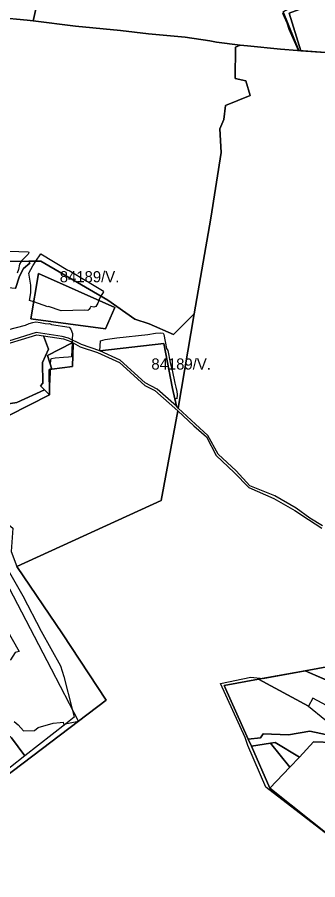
# Model space of a CAD drawing. Extents: x -477304 to -465429, y -1159113 to -1149210.
# Drawn here: x -473848 to -473443, y -1156274 to -1155111 of the extents above; entities that cross this region are included whole.
import ezdxf

# ---------------------------------------------------------------- set-up
doc = ezdxf.new("R2010")
doc.units = 0
for name, color, linetype in [('BPEJ_s', 7, 'Continuous'), ('PUPFL_s', 7, 'Continuous'), ('trav_porost_s', 7, 'Continuous')]:
    doc.layers.add(name, color=color, linetype=linetype)

msp = doc.modelspace()

# ---------------------------------------------------------------- linework, layer by layer
at = {"layer": 'BPEJ_s'}
for points in [[(-473432.75, -1155158.36), (-473468.65, -1155155.71), (-473468.89, -1155155.69), (-473481.61, -1155127.33), (-473484.37, -1155118.83), (-473490.12, -1155105.72), (-473489.05, -1155105.1), (-473489.74, -1155103.39), (-473390.35, -1155048.64)], [(-473432.75, -1155158.36), (-473468.65, -1155155.71), (-473468.89, -1155155.69), (-473481.61, -1155127.33), (-473484.37, -1155118.83), (-473490.12, -1155105.72), (-473489.05, -1155105.1), (-473489.74, -1155103.39), (-473390.35, -1155048.64)], [(-473858.61, -1155426.52), (-473846.1, -1155426.83), (-473833.1, -1155427.15), (-473832.67, -1155428.43), (-473833.52, -1155430.56), (-473842.77, -1155440.01), (-473842.88, -1155440.12), (-473845.22, -1155443.74), (-473846.5, -1155450.97), (-473848.41, -1155455.93)], [(-473858.61, -1155426.52), (-473846.1, -1155426.83), (-473833.1, -1155427.15), (-473832.67, -1155428.43), (-473833.52, -1155430.56), (-473842.77, -1155440.01), (-473842.88, -1155440.12), (-473845.22, -1155443.74), (-473846.5, -1155450.97), (-473848.41, -1155455.93)], [(-473805.88, -1155501.15), (-473806.73, -1155501.36), (-473826, -1155494.66), (-473831.83, -1155492.63), (-473829.7, -1155482.44), (-473829.7, -1155472.23), (-473832.67, -1155456.07), (-473827.15, -1155445.87), (-473822.98, -1155439.77), (-473816.22, -1155429.87), (-473779.94, -1155452.03), (-473778.24, -1155452.46), (-473754.42, -1155466.92), (-473751.02, -1155468.41), (-473733.16, -1155479.46), (-473731.88, -1155481.16), (-473735.3, -1155487.1), (-473737.13, -1155490.29), (-473737.99, -1155492.62), (-473739.33, -1155496.26), (-473742.3, -1155501.15), (-473745.07, -1155501.79), (-473748.89, -1155500.94), (-473750.08, -1155502.91), (-473751.45, -1155505.19), (-473753.15, -1155506.26), (-473757.4, -1155505.83), (-473788.87, -1155506.68), (-473805.88, -1155501.15)], [(-473861.38, -1155532.62), (-473836.93, -1155526.03), (-473832.25, -1155523.9), (-473826.98, -1155522.53), (-473823.32, -1155521.57), (-473817.25, -1155522.68), (-473810.56, -1155523.9), (-473806.31, -1155524.33), (-473804.6, -1155523.9), (-473802.05, -1155525.18), (-473778.24, -1155529.01), (-473775.9, -1155531.56), (-473773.56, -1155537.3), (-473773.92, -1155546), (-473774.01, -1155547.99), (-473774.06, -1155549.13), (-473774.1, -1155550.07), (-473774.89, -1155568.85), (-473779.09, -1155569.2), (-473785.93, -1155569.77), (-473796.95, -1155570.68), (-473802.05, -1155571.32), (-473802.69, -1155571.96), (-473803.33, -1155572.81), (-473803.67, -1155579.15), (-473801.78, -1155585.35), (-473803.85, -1155585.61), (-473804.18, -1155603.64), (-473804.99, -1155604.45), (-473804.92, -1155620.25), (-473811.57, -1155613.46), (-473848.69, -1155630.39)], [(-473836.93, -1155526.03), (-473832.25, -1155523.9), (-473826.98, -1155522.53), (-473823.32, -1155521.57), (-473817.25, -1155522.68), (-473810.56, -1155523.9), (-473806.31, -1155524.33), (-473804.6, -1155523.9), (-473802.05, -1155525.18), (-473778.24, -1155529.01), (-473775.9, -1155531.56), (-473773.56, -1155537.3), (-473773.92, -1155546), (-473774.01, -1155547.99), (-473774.06, -1155549.13), (-473774.1, -1155550.07), (-473774.89, -1155568.85), (-473779.09, -1155569.2), (-473785.93, -1155569.77), (-473796.95, -1155570.68), (-473802.05, -1155571.32), (-473802.69, -1155571.96), (-473803.33, -1155572.81), (-473803.67, -1155579.15), (-473801.78, -1155585.35), (-473803.85, -1155585.61), (-473804.18, -1155603.64), (-473804.99, -1155604.45), (-473804.92, -1155620.25), (-473811.57, -1155613.46), (-473848.69, -1155630.39)], [(-473861.38, -1155532.62), (-473836.93, -1155526.03)], [(-473659.55, -1155612.56), (-473675.69, -1155603.7), (-473709.22, -1155573.49), (-473736.85, -1155560.83), (-473735.71, -1155547.08), (-473729.76, -1155545.38), (-473713.81, -1155543.25), (-473671.92, -1155538.79), (-473661.71, -1155537.09), (-473655.12, -1155536.45), (-473654.85, -1155536.48), (-473651.51, -1155536.88), (-473650.44, -1155538.58), (-473646.83, -1155557.71), (-473645.34, -1155560.27), (-473642.15, -1155576.43), (-473639.17, -1155586.63), (-473635.77, -1155604.49), (-473634.37, -1155609.69), (-473632.8, -1155615.55), (-473632.37, -1155619.8), (-473633.22, -1155625.55), (-473635.86, -1155624.98), (-473633.67, -1155635.53), (-473659.55, -1155612.56)], [(-473903.23, -1155778.07), (-473895.94, -1155789.59), (-473893.09, -1155795.66), (-473892.41, -1155797.11), (-473867.73, -1155843.89), (-473840.46, -1155891.14), (-473816.01, -1155938.63), (-473789.68, -1155985.64), (-473785.41, -1156000), (-473774.08, -1156043.98), (-473771.25, -1156054.95), (-473782.46, -1156063.7), (-473837.96, -1156107.01)], [(-473867.73, -1155843.89), (-473840.46, -1155891.14), (-473816.01, -1155938.63), (-473789.68, -1155985.64), (-473785.41, -1156000), (-473774.08, -1156043.98), (-473771.25, -1156054.95), (-473782.46, -1156063.7), (-473837.96, -1156107.01), (-473896.46, -1156152.66)], [(-474019.46, -1155874.19), (-474014.38, -1155904.53), (-474001.47, -1155932.28), (-474000.27, -1155934.87), (-473984.91, -1155953.04), (-473977.97, -1155961.25), (-473951.73, -1155977.76), (-473941.57, -1155991.31), (-473941.42, -1155999.74), (-473941.42, -1156000), (-473942.33, -1156000), (-473933.63, -1156010.28), (-473925.1, -1156020.36), (-473924.07, -1156021.58), (-473918.1, -1156028.62), (-473893.16, -1156049.89), (-473882.42, -1156059.05), (-473856.09, -1156082.45), (-473837.96, -1156107.01)], [(-473411.31, -1156227.52), (-473513.19, -1156149.22), (-473537.06, -1156093.04), (-473540.85, -1156082.27), (-473574.32, -1156009.5), (-473533.36, -1156000.7), (-473516.79, -1156002.57), (-473460.12, -1155992.22), (-473432.24, -1156004.24)], [(-473411.31, -1156227.52), (-473513.19, -1156149.22), (-473537.06, -1156093.04), (-473540.85, -1156082.27), (-473574.32, -1156009.5), (-473533.36, -1156000.7), (-473516.79, -1156002.57), (-473460.12, -1155992.22), (-473432.24, -1156004.24)], [(-473837.96, -1156107.01), (-473856.09, -1156082.45)], [(-473837.96, -1156107.01), (-473896.46, -1156152.66)]]:
    msp.add_lwpolyline(points, dxfattribs=at)
for points in [[(-473739.33, -1155496.26), (-473742.3, -1155501.15), (-473745.07, -1155501.79), (-473748.89, -1155500.94), (-473750.08, -1155502.91), (-473751.45, -1155505.19), (-473753.15, -1155506.26), (-473757.4, -1155505.83), (-473788.87, -1155506.68), (-473805.88, -1155501.15), (-473806.73, -1155501.36), (-473826, -1155494.66), (-473831.83, -1155492.63), (-473829.7, -1155482.44), (-473829.7, -1155472.23), (-473832.67, -1155456.07), (-473827.15, -1155445.87), (-473822.98, -1155439.77), (-473816.22, -1155429.87), (-473779.94, -1155452.03), (-473778.24, -1155452.46), (-473754.42, -1155466.92), (-473751.02, -1155468.41), (-473733.16, -1155479.46), (-473731.88, -1155481.16), (-473735.3, -1155487.1), (-473737.13, -1155490.29), (-473737.99, -1155492.62)], [(-473632.37, -1155619.8), (-473633.22, -1155625.55), (-473635.86, -1155624.98), (-473633.67, -1155635.53), (-473659.55, -1155612.56), (-473675.69, -1155603.7), (-473709.22, -1155573.49), (-473736.85, -1155560.83), (-473735.71, -1155547.08), (-473729.76, -1155545.38), (-473713.81, -1155543.25), (-473671.92, -1155538.79), (-473661.71, -1155537.09), (-473655.12, -1155536.45), (-473654.85, -1155536.48), (-473651.51, -1155536.88), (-473650.44, -1155538.58), (-473646.83, -1155557.71), (-473645.34, -1155560.27), (-473642.15, -1155576.43), (-473639.17, -1155586.63), (-473635.77, -1155604.49), (-473634.37, -1155609.69), (-473632.8, -1155615.55)]]:
    msp.add_lwpolyline(points, close=True, dxfattribs=at)
at = {"layer": 'PUPFL_s'}
for points in [[(-473390.35, -1155048.64), (-473489.74, -1155103.39), (-473468.65, -1155155.71), (-473470.36, -1155155.57), (-473493.08, -1155153.74), (-473537.63, -1155149.54), (-473547.8, -1155148.31), (-473579.69, -1155144.48), (-473588.49, -1155142.49), (-473621.67, -1155137.59), (-473671.35, -1155133.39), (-473709.16, -1155128.63), (-473769.57, -1155123.1), (-473826.55, -1155115.89), (-473787.7, -1154943.82), (-473785.88, -1154935.82), (-473600.55, -1154965.92), (-473499.94, -1154983.67), (-473495.04, -1154811.48), (-473484.02, -1154806.92), (-473413.02, -1154784.01)], [(-473873.33, -1155111.01), (-473834.66, -1155114.86), (-473826.55, -1155115.89), (-473769.57, -1155123.1), (-473709.16, -1155128.63), (-473671.35, -1155133.39), (-473621.67, -1155137.59), (-473588.49, -1155142.49), (-473579.69, -1155144.48), (-473547.8, -1155148.31), (-473553.78, -1155151.17), (-473554.14, -1155193.25), (-473539.79, -1155196.77), (-473534.29, -1155216.22), (-473567.38, -1155230.02), (-473569.44, -1155248.66), (-473575.06, -1155261.55), (-473573.27, -1155293.08), (-473586.94, -1155381.95), (-473609.64, -1155510.66), (-473637.69, -1155538.72), (-473670.48, -1155524.15), (-473689.77, -1155517.83), (-473726.26, -1155492.39), (-473816.42, -1155439.69), (-473832.67, -1155439.89), (-473936.25, -1155441.13)], [(-473436.77, -1155796.79), (-473453.54, -1155786.31), (-473472.27, -1155772.79), (-473501.07, -1155756.43), (-473534.73, -1155742.76), (-473553.12, -1155722.42), (-473577.4, -1155699.95), (-473591.07, -1155674.96), (-473607.72, -1155659.41), (-473631.01, -1155637.9), (-473609.64, -1155510.66), (-473586.94, -1155381.95), (-473573.27, -1155293.08), (-473575.06, -1155261.55), (-473569.44, -1155248.66), (-473567.38, -1155230.02), (-473534.29, -1155216.22), (-473539.79, -1155196.77), (-473554.14, -1155193.25), (-473553.78, -1155151.17), (-473547.8, -1155148.31), (-473537.63, -1155149.54), (-473493.08, -1155153.74), (-473470.36, -1155155.57), (-473468.65, -1155155.71), (-473465.62, -1155155.93), (-473432.75, -1155158.36)], [(-473850.52, -1155476.44), (-473845.23, -1155459.81), (-473839.9, -1155449.81), (-473831.37, -1155442.34), (-473832.67, -1155439.89), (-473816.42, -1155439.69), (-473726.26, -1155492.39), (-473689.77, -1155517.83), (-473670.48, -1155524.15), (-473637.69, -1155538.72), (-473609.64, -1155510.66), (-473631.01, -1155637.9), (-473633.67, -1155635.53), (-473638.65, -1155611.57), (-473650.45, -1155550.93), (-473736.85, -1155560.83), (-473761.38, -1155552.4), (-473778.92, -1155543.45), (-473787.58, -1155541.23), (-473822.77, -1155536.1), (-473860.11, -1155547.74)], [(-473859.6, -1155647.97), (-473804.92, -1155620.25), (-473805.08, -1155585.76), (-473801.78, -1155585.35), (-473773.68, -1155581.86), (-473772.65, -1155551.64), (-473774.13, -1155550.03), (-473775.93, -1155548.07), (-473763.16, -1155555.29), (-473739.97, -1155563.08), (-473710.21, -1155576.57), (-473676.08, -1155607.37), (-473662.53, -1155614.17), (-473631.64, -1155641.64), (-473654.27, -1155762.41), (-473848.93, -1155851.67)], [(-474026.76, -1156359.93), (-474028.57, -1156232.83), (-474037.61, -1156229.81), (-474034.02, -1156182.2), (-474043.37, -1156123.69), (-473957.29, -1156142), (-473947.01, -1156144.19), (-473903.77, -1156151.36), (-473890.91, -1156154.78), (-473765.75, -1156060.03), (-473728.2, -1156031.6), (-473787.07, -1155942.49), (-473848.93, -1155851.67), (-473654.27, -1155762.41), (-473631.64, -1155641.64), (-473610.26, -1155661.79), (-473593.22, -1155676.89), (-473579.89, -1155701.67), (-473555.55, -1155724.96), (-473536.11, -1155745.08), (-473502.39, -1155759.74), (-473474.04, -1155775.91), (-473455.63, -1155788.22), (-473437.48, -1155799.8)], [(-473335.63, -1155969.46), (-473460.12, -1155992.22), (-473523, -1156003.71), (-473569.1, -1156012.14), (-473536.74, -1156084.59), (-473532.51, -1156094.06), (-473507.74, -1156150.33), (-473421.45, -1156219.33)], [(-473852.44, -1156060.47), (-473846.84, -1156064.94), (-473839.81, -1156073.34), (-473825.14, -1156072.77), (-473819.9, -1156068.63), (-473799.67, -1156062.86), (-473790.34, -1156061.97), (-473786.35, -1156061.51), (-473785.61, -1156064.39), (-473765.75, -1156060.03), (-473890.91, -1156154.78)]]:
    msp.add_lwpolyline(points, dxfattribs=at)
for points in [[(-473887.05, -1155020.29), (-473884.6, -1155005.42), (-473877.36, -1154982.46), (-473875.67, -1154962.89), (-473868.87, -1154909.69), (-473801.92, -1154908.02), (-473803.54, -1154872.92), (-473804.48, -1154841.11), (-473807.76, -1154820.46), (-473776.92, -1154827), (-473785.88, -1154935.82), (-473787.7, -1154943.82), (-473826.55, -1155115.89), (-473834.66, -1155114.86), (-473873.33, -1155111.01), (-473903.83, -1155108.58), (-473906.92, -1155108.22), (-473892.03, -1155024.9)], [(-473850.52, -1155476.44), (-473952.9, -1155467.29), (-473962.8, -1155472.18), (-473958.02, -1155466.58), (-473936.25, -1155441.13), (-473832.67, -1155439.89), (-473831.37, -1155442.34), (-473839.9, -1155449.81), (-473845.23, -1155459.81)], [(-473829.95, -1155517.71), (-473728.99, -1155531.01), (-473716.68, -1155502.1), (-473819.45, -1155456.37)], [(-473819.45, -1155456.37), (-473716.68, -1155502.1), (-473728.99, -1155531.01), (-473829.95, -1155517.71)], [(-473772.65, -1155551.64), (-473773.68, -1155581.86), (-473801.78, -1155585.35), (-473807.38, -1155567.02), (-473774.13, -1155550.03)], [(-473859.6, -1155647.97), (-473864.83, -1155643.09), (-473902.99, -1155652.53), (-473914.33, -1155648.11), (-473927.14, -1155648.1), (-473927.22, -1155644.37), (-473942.23, -1155647.55), (-473961.26, -1155631.83), (-473958.1, -1155621.4), (-473908.89, -1155639.99), (-473848.69, -1155630.39), (-473811.57, -1155613.46), (-473804.92, -1155620.25)], [(-473856.29, -1155831.33), (-473848.93, -1155851.67), (-473787.07, -1155942.49), (-473728.2, -1156031.6), (-473765.75, -1156060.03), (-473802.02, -1155990.14), (-473853.41, -1155891.58), (-473904.62, -1155794.3), (-473887.7, -1155796.3), (-473862.3, -1155793.17), (-473854.27, -1155800.04)], [(-473335.63, -1155969.46), (-473329.02, -1155980.15), (-473324, -1155984.07), (-473311.65, -1155990.9), (-473296.4, -1156007.22), (-473279.9, -1156020.04), (-473262.42, -1156025.72), (-473259.55, -1156031.26), (-473268.97, -1156055.37), (-473281.16, -1156064.25), (-473293.92, -1156055.05), (-473295.74, -1156053.91), (-473320.25, -1156042.13), (-473343.36, -1156031.15), (-473353.72, -1156038.08), (-473370.34, -1156030.92), (-473460.12, -1155992.22)], [(-473453.79, -1156073.73), (-473424.04, -1156080.01), (-473421.63, -1156069.68), (-473418.81, -1156075.53), (-473422.29, -1156088.97), (-473448.82, -1156088.14), (-473467.6, -1156108.82), (-473500.26, -1156088.8), (-473506.57, -1156089.83), (-473532.51, -1156094.06), (-473536.74, -1156084.59), (-473520.22, -1156082.53), (-473516.66, -1156077.17), (-473482.58, -1156078.35)], [(-473507.74, -1156150.33), (-473532.51, -1156094.06), (-473506.57, -1156089.83), (-473480.67, -1156122.36)], [(-473506.57, -1156089.83), (-473500.26, -1156088.8), (-473467.6, -1156108.82), (-473480.67, -1156122.36)]]:
    msp.add_lwpolyline(points, close=True, dxfattribs=at)
at = {"layer": 'trav_porost_s'}
for points in [[(-473390.35, -1155048.64), (-473377.43, -1155047.9), (-473376.11, -1155064.37), (-473362.79, -1155063.71), (-473362.77, -1155066.06), (-473379.59, -1155067.41), (-473481.31, -1155105.45), (-473465.62, -1155155.93), (-473468.65, -1155155.71), (-473489.74, -1155103.39)], [(-473432.75, -1155158.36), (-473465.62, -1155155.93), (-473481.31, -1155105.45), (-473379.59, -1155067.41), (-473372.57, -1155135.85), (-473369.77, -1155163.08), (-473373.26, -1155162.42), (-473392.03, -1155161.46)], [(-473813.02, -1155540.58), (-473806.22, -1155558.68), (-473814.12, -1155576.34), (-473813.55, -1155604.41), (-473816.91, -1155608), (-473811.57, -1155613.46), (-473848.69, -1155630.39), (-473908.89, -1155639.99), (-473958.1, -1155621.4), (-473925.51, -1155558.09), (-473923.16, -1155558.18), (-473892.02, -1155557.57), (-473878.45, -1155556.12), (-473821.71, -1155539.31)], [(-473814.12, -1155576.34), (-473806.22, -1155558.68), (-473813.02, -1155540.58), (-473785.85, -1155544.54), (-473775.93, -1155548.07), (-473774.13, -1155550.03), (-473807.38, -1155567.02), (-473801.78, -1155585.35), (-473805.08, -1155585.76), (-473804.92, -1155620.25), (-473811.57, -1155613.46), (-473816.91, -1155608), (-473813.55, -1155604.41)], [(-473736.85, -1155560.83), (-473650.45, -1155550.93), (-473638.65, -1155611.57), (-473633.67, -1155635.53), (-473659.55, -1155612.56), (-473675.69, -1155603.7), (-473709.22, -1155573.49)], [(-473857.18, -1155977.37), (-473869.68, -1155982.43), (-473882.65, -1155969.44), (-473900.93, -1155940.56), (-473882.63, -1155925.73), (-473870.53, -1155922.76), (-473845.4, -1155966.23), (-473851.12, -1155967.72)], [(-473389.56, -1156039.26), (-473410.72, -1156042.76), (-473424.52, -1156042.5), (-473449.49, -1156029.14), (-473455.39, -1156040.02), (-473523, -1156003.71), (-473460.12, -1155992.22), (-473370.34, -1156030.92)], [(-473523, -1156003.71), (-473455.39, -1156040.02), (-473433.43, -1156057.83), (-473419.28, -1156064.08), (-473418.53, -1156065.03), (-473421.63, -1156069.68), (-473424.04, -1156080.01), (-473453.79, -1156073.73), (-473482.58, -1156078.35), (-473516.66, -1156077.17), (-473520.22, -1156082.53), (-473536.74, -1156084.59), (-473569.1, -1156012.14)]]:
    msp.add_lwpolyline(points, close=True, dxfattribs=at)
msp.add_lwpolyline([(-473421.45, -1156219.33), (-473507.74, -1156150.33), (-473480.67, -1156122.36), (-473467.6, -1156108.82), (-473448.82, -1156088.14), (-473422.29, -1156088.97)], dxfattribs=at)

# ---------------------------------------------------------------- texts
at = {"layer": 'BPEJ_s'}
for p in [(-473790.88, -1155468.28), (-473667.35, -1155585.99)]:
    msp.add_text('84189/V.', height=15, dxfattribs=at).set_placement(p)

doc.saveas('drawing.dxf')
